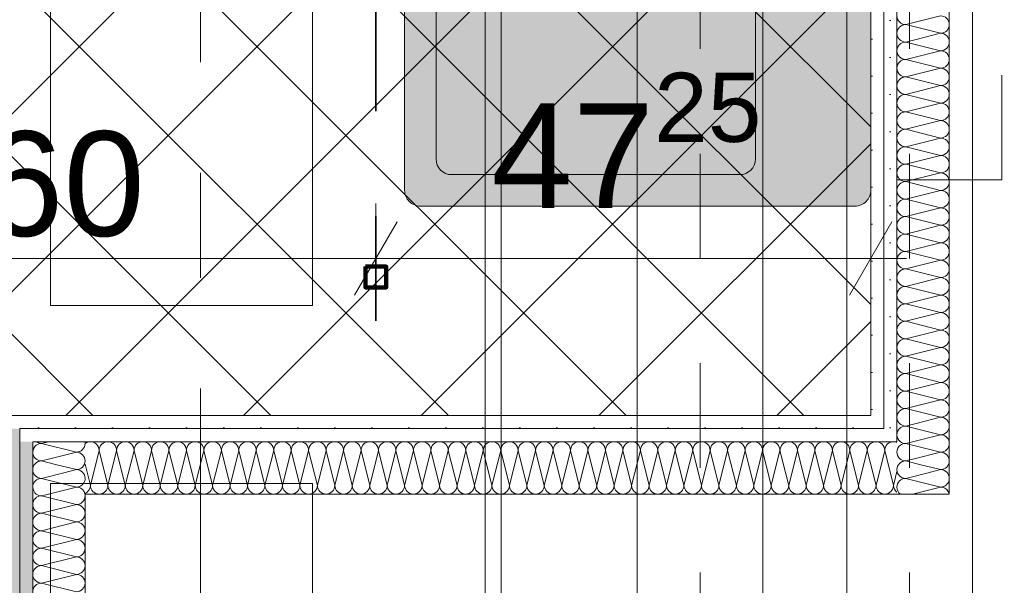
# Model space of a CAD drawing. Header units: metres. Extents: x -3.6 to 84.5, y -11 to 16.8.
# Tile 268 of 389: x 43.557 to 44.497, y 3.898 to 4.438. Entities that reach past the tile are written whole.
import ezdxf

# ---------------------------------------------------------------- set-up
doc = ezdxf.new("R2010")
doc.units = ezdxf.units.M
doc.header["$MEASUREMENT"] = 0
for name, pattern in [('Achse', [0.2, 0.1, -0.05, 0, -0.05]), ('Punktlinie weit', [0.06, 0.01, -0.05]), ('Strichlinie doppelt', [0.546806, 0.264583, -0.105833, 0.070556, -0.105833]), ('STRICHPUNKT', [0.015, 0.0075, -0.00375, 0, -0.00375])]:
    doc.linetypes.add(name, pattern=pattern)
for name, color, linetype in [('154 - Bemaßung_ Beschriftung.Ausbau - Deckenspiegel', 7, 'Continuous'), ('305 - Elemente.Linie_ Schraffur - Deckenspiegel', 7, 'Continuous'), ('451 - Universal.Achsen Raster', 7, 'Continuous'), ('Neubau_606 - Struktur.Wand Innen Ausbau', 7, 'Continuous'), ('Neubau_651 - Abdeckung.Decke abgehängt_ bekleidet', 7, 'Continuous'), ('Neubau_702 - Einrichtung.Möbel Sanitär', 7, 'Continuous'), ('Neubau_802 - HKLSE.Sanitär', 7, 'Continuous')]:
    doc.layers.add(name, color=color, linetype=linetype)
doc.styles.add('ERSTELLTER_STIL_2', font='txt')
doc.dimstyles.new('ERSTELLTER_STIL__1', dxfattribs={"dimtxt": 0.1, "dimasz": 0.0532, "dimexe": 0.18, "dimexo": 0.0625, "dimgap": 0, "dimtad": 1, "dimzin": 0, "dimdsep": 46, "dimtxsty": 'ERSTELLTER_STIL_2', "dimblk": 'ARROWHEAD_2', "dimblk1": 'ARROWHEAD_2', "dimblk2": 'ARROWHEAD_2', "dimcen": 0.09, "dimse1": 1, "dimse2": 1, "dimclrd": 7, "dimclre": 7, "dimclrt": 7, "dimazin": 0, "dimtfac": 1, "dimtdec": 4, "dimtmove": 0, "dimatfit": 3, "dimfxl": 1, "dimtolj": 1, "dimtzin": 0, "dimarcsym": 0})
doc.dimstyles.new('ERSTELLTER_STIL__2', dxfattribs={"dimtxt": 0.1, "dimasz": 0.0532, "dimexe": 0.18, "dimexo": 0.0625, "dimgap": 0, "dimtad": 1, "dimtih": 1, "dimtoh": 1, "dimzin": 0, "dimdsep": 46, "dimtxsty": 'ERSTELLTER_STIL_2', "dimblk": 'ARROWHEAD_2', "dimblk1": 'ARROWHEAD_2', "dimblk2": 'ARROWHEAD_2', "dimcen": 0.09, "dimse1": 1, "dimse2": 1, "dimclrd": 7, "dimclre": 7, "dimclrt": 7, "dimazin": 0, "dimtfac": 1, "dimtdec": 4, "dimtmove": 0, "dimatfit": 3, "dimfxl": 1, "dimtolj": 1, "dimtzin": 0, "dimarcsym": 0})
doc.dimstyles.new('ERSTELLTER_STIL__3', dxfattribs={"dimtxt": 0.1, "dimasz": 0.0532, "dimexe": 0.18, "dimexo": 0.0625, "dimgap": 0, "dimtad": 1, "dimzin": 0, "dimdsep": 46, "dimtxsty": 'ERSTELLTER_STIL_2', "dimblk": 'ARROWHEAD_2', "dimblk1": 'ARROWHEAD_2', "dimblk2": 'ARROWHEAD_2', "dimcen": 0.09, "dimse1": 1, "dimse2": 1, "dimclrd": 7, "dimclre": 7, "dimclrt": 7, "dimazin": 0, "dimtfac": 1, "dimtdec": 4, "dimtmove": 2, "dimatfit": 3, "dimfxl": 1, "dimtolj": 1, "dimtzin": 0, "dimarcsym": 0})
pattern_1 = [(45, (0, 0), (-0.01767767, 0.01767767), [0, -0.025])]

# ---------------------------------------------------------------- blocks, each defined once
blk = doc.blocks.new('*X144')
at = {"layer": 'Neubau_606 - Struktur.Wand Innen Ausbau', "color": 7, "linetype": 'Continuous', "lineweight": 5}
for p, q in [((43.57832, 4.03335), (43.58494, 4.035)), ((43.57832, 4.03335), (43.61165, 4.02501)), ((43.58631, 4.01868), (43.61165, 4.02501)), ((43.59164, 4.01335), (43.61165, 4.00835)), ((43.59964, 4.00534), (43.61165, 4.00835))]:
    blk.add_line(p, q, dxfattribs=at)
for centre, start, end in [((43.57832, 4.02501), 90.00002, 126.93036), ((43.57832, 4.04168), 233.2714, 270.00002), ((43.61165, 4.03335), 270.00002, 0.00002), ((43.61165, 4.03335), 0.00002, 11.44958), ((43.61165, 4.01668), 0.00002, 90.00002), ((43.61165, 4.01668), 270.00002, 0.00002), ((43.61165, 4.00001), 0.00002, 90.00002), ((43.61165, 4.00001), 280.47676, 0.00002), ((43.61165, 3.98335), 12.93769, 77.06217)]:
    blk.add_arc(centre, 0.00833, start, end, dxfattribs=at)
blk = doc.blocks.new('*X145')
at = {"layer": 'Neubau_606 - Struktur.Wand Innen Ausbau', "color": 7, "linetype": 'Continuous', "lineweight": 5}
for p, q in [((43.57832, 4.01668), (43.58631, 4.01868)), ((43.57832, 4.01668), (43.59164, 4.01335)), ((43.57832, 4.00001), (43.59964, 4.00534)), ((43.57832, 4.00001), (43.61165, 3.99168)), ((43.58494, 3.985), (43.61165, 3.99168))]:
    blk.add_line(p, q, dxfattribs=at)
for centre, start, end in [((43.57832, 4.02501), 126.93036, 180.00002), ((43.57832, 4.02501), 180.00002, 270.00002), ((43.57832, 4.00835), 90.00002, 180.00002), ((43.57832, 4.00835), 180.00002, 270.00002), ((43.57832, 3.99168), 90.00002, 180.00002), ((43.57832, 3.99168), 180.00002, 233.2714), ((43.61165, 4.00001), 270.00002, 280.47676), ((43.61165, 3.98335), 77.06217, 90.00002), ((43.61165, 3.98335), 11.44957, 12.93769)]:
    blk.add_arc(centre, 0.00833, start, end, dxfattribs=at)
blk = doc.blocks.new('*X146')
at = {"layer": 'Neubau_606 - Struktur.Wand Innen Ausbau', "color": 7, "linetype": 'Continuous', "lineweight": 5}
for p, q in [((43.57832, 3.98335), (43.58494, 3.985)), ((43.57832, 3.98335), (43.61165, 3.97501)), ((43.57832, 3.96668), (43.61165, 3.97501)), ((43.57832, 3.96668), (43.61165, 3.95835)), ((43.57832, 3.95001), (43.61165, 3.95835)), ((43.57832, 3.95001), (43.61165, 3.94168)), ((43.57832, 3.93335), (43.61165, 3.94168)), ((43.57832, 3.93335), (43.61165, 3.92501)), ((43.57832, 3.91668), (43.61165, 3.92501)), ((43.57832, 3.91668), (43.61165, 3.90835)), ((43.57832, 3.90001), (43.61165, 3.90835)), ((43.57832, 3.90001), (43.61165, 3.89168))]:
    blk.add_line(p, q, dxfattribs=at)
for centre, start, end in [((43.57832, 3.97501), 90.00002, 180.00002), ((43.57832, 3.99168), 233.27141, 270.00002), ((43.61165, 3.98335), 270.00002, 0.00002), ((43.61165, 3.98335), 0.00002, 11.44942), ((43.57832, 3.97501), 180.00002, 270.00002), ((43.61165, 3.96668), 0.00002, 90.00002), ((43.57832, 3.95835), 90.00002, 180.00002), ((43.57832, 3.95835), 180.00002, 270.00002), ((43.61165, 3.96668), 270.00002, 0.00002), ((43.61165, 3.95001), 0.00002, 90.00002), ((43.57832, 3.94168), 90.00002, 180.00002), ((43.61165, 3.95001), 270.00002, 0.00002), ((43.57832, 3.94168), 180.00002, 270.00002), ((43.61165, 3.93335), 0.00002, 90.00002), ((43.57832, 3.92501), 90.00002, 180.00002), ((43.61165, 3.93335), 270.00002, 0.00002), ((43.57832, 3.92501), 180.00002, 270.00002), ((43.61165, 3.91668), 0.00002, 90.00002), ((43.57832, 3.90835), 90.00002, 180.00002), ((43.61165, 3.91668), 270.00002, 0.00002), ((43.57832, 3.90835), 180.00002, 270.00002), ((43.61165, 3.90001), 0.00002, 90.00002), ((43.57832, 3.89168), 90.00002, 180.00002), ((43.61165, 3.90001), 270.00002, 0.00002)]:
    blk.add_arc(centre, 0.00833, start, end, dxfattribs=at)
blk = doc.blocks.new('*X157')
at = {"layer": 'Neubau_606 - Struktur.Wand Innen Ausbau', "color": 7, "linetype": 'Continuous', "lineweight": 5}
for p, q in [((44.40332, 4.01667), (44.41132, 4.01867)), ((44.40332, 4.01667), (44.41665, 4.01333)), ((44.40332, 4), (44.42465, 4.00533)), ((44.40332, 4), (44.43665, 3.99167)), ((44.40998, 3.985), (44.43665, 3.99167))]:
    blk.add_line(p, q, dxfattribs=at)
for centre, start, end in [((44.40332, 4.025), 126.8764, 180), ((44.40332, 4.025), 180, 270), ((44.40332, 4.00833), 90, 180), ((44.40332, 4.00833), 180, 270), ((44.40332, 3.99167), 90, 180), ((44.40332, 3.99167), 180, 233.14523), ((44.43665, 4), 270, 280.54162), ((44.43665, 3.98333), 76.96128, 90), ((44.43665, 3.98333), 11.52676, 13.03856)]:
    blk.add_arc(centre, 0.00833, start, end, dxfattribs=at)
blk = doc.blocks.new('*X160')
at = {"layer": 'Neubau_606 - Struktur.Wand Innen Ausbau', "color": 7, "linetype": 'Continuous', "lineweight": 5}
for p, q in [((44.40332, 4.43333), (44.43665, 4.44167)), ((44.40332, 4.43333), (44.43665, 4.425)), ((44.40332, 4.41667), (44.43665, 4.425)), ((44.40332, 4.41667), (44.43665, 4.40833)), ((44.40332, 4.4), (44.43665, 4.40833)), ((44.40332, 4.4), (44.43665, 4.39167)), ((44.40332, 4.38333), (44.43665, 4.39167)), ((44.40332, 4.38333), (44.43665, 4.375)), ((44.40332, 4.36667), (44.43665, 4.375)), ((44.40332, 4.36667), (44.43665, 4.35833)), ((44.40332, 4.35), (44.43665, 4.35833)), ((44.40332, 4.35), (44.43665, 4.34167)), ((44.40332, 4.33333), (44.43665, 4.34167)), ((44.40332, 4.33333), (44.43665, 4.325)), ((44.40332, 4.31667), (44.43665, 4.325)), ((44.40332, 4.31667), (44.43665, 4.30833)), ((44.40332, 4.3), (44.43665, 4.30833)), ((44.40332, 4.3), (44.43665, 4.29167)), ((44.40332, 4.28333), (44.43665, 4.29167)), ((44.40332, 4.28333), (44.43665, 4.275)), ((44.40332, 4.26667), (44.43665, 4.275)), ((44.40332, 4.26667), (44.43665, 4.25833)), ((44.40332, 4.25), (44.43665, 4.25833)), ((44.40332, 4.25), (44.43665, 4.24167)), ((44.40332, 4.23333), (44.43665, 4.24167)), ((44.40332, 4.23333), (44.43665, 4.225)), ((44.40332, 4.21667), (44.43665, 4.225)), ((44.40332, 4.21667), (44.43665, 4.20833)), ((44.40332, 4.2), (44.43665, 4.20833)), ((44.40332, 4.2), (44.43665, 4.19167)), ((44.40332, 4.18333), (44.43665, 4.19167)), ((44.40332, 4.18333), (44.43665, 4.175)), ((44.40332, 4.16667), (44.43665, 4.175)), ((44.40332, 4.16667), (44.43665, 4.15833)), ((44.40332, 4.15), (44.43665, 4.15833)), ((44.40332, 4.15), (44.43665, 4.14167)), ((44.40332, 4.13333), (44.43665, 4.14167)), ((44.40332, 4.13333), (44.43665, 4.125)), ((44.40332, 4.11667), (44.43665, 4.125)), ((44.40332, 4.11667), (44.43665, 4.10833)), ((44.40332, 4.1), (44.43665, 4.10833)), ((44.40332, 4.1), (44.43665, 4.09167)), ((44.40332, 4.08333), (44.43665, 4.09167)), ((44.40332, 4.08333), (44.43665, 4.075)), ((44.40332, 4.06667), (44.43665, 4.075)), ((44.40332, 4.06667), (44.43665, 4.05833)), ((44.40332, 4.05), (44.43665, 4.05833)), ((44.40332, 4.05), (44.43665, 4.04167)), ((44.40998, 4.035), (44.43665, 4.04167))]:
    blk.add_line(p, q, dxfattribs=at)
for centre, start, end in [((44.40332, 4.44167), 180, 270), ((44.43665, 4.43333), 0, 90), ((44.40332, 4.425), 90, 180), ((44.43665, 4.43333), 270, 0), ((44.40332, 4.425), 180, 270), ((44.43665, 4.41667), 0, 90), ((44.40332, 4.40833), 90, 180), ((44.43665, 4.41667), 270, 0), ((44.40332, 4.40833), 180, 270), ((44.40332, 4.39167), 90, 180), ((44.43665, 4.4), 0, 90), ((44.43665, 4.4), 270, 0), ((44.40332, 4.39167), 180, 270), ((44.43665, 4.38333), 0, 90), ((44.40332, 4.375), 90, 180), ((44.43665, 4.38333), 270, 0), ((44.40332, 4.375), 180, 270), ((44.43665, 4.36667), 0, 90), ((44.40332, 4.35833), 90, 180), ((44.43665, 4.36667), 270, 0), ((44.40332, 4.35833), 180, 270), ((44.43665, 4.35), 0, 90), ((44.40332, 4.34167), 90, 180), ((44.43665, 4.35), 270, 0), ((44.40332, 4.34167), 180, 270), ((44.43665, 4.33333), 0, 90), ((44.40332, 4.325), 90, 180), ((44.40332, 4.325), 180, 270), ((44.43665, 4.33333), 270, 0), ((44.43665, 4.31667), 0, 90), ((44.40332, 4.30833), 90, 180), ((44.43665, 4.31667), 270, 0), ((44.40332, 4.30833), 180, 270), ((44.43665, 4.3), 0, 90), ((44.40332, 4.29167), 90, 180), ((44.43665, 4.3), 270, 0), ((44.40332, 4.29167), 180, 270), ((44.43665, 4.28333), 0, 90), ((44.40332, 4.275), 90, 180), ((44.43665, 4.28333), 270, 0), ((44.40332, 4.275), 180, 270), ((44.43665, 4.26667), 0, 90), ((44.40332, 4.25833), 90, 180), ((44.40332, 4.25833), 180, 270), ((44.43665, 4.26667), 270, 0), ((44.43665, 4.25), 0, 90), ((44.40332, 4.24167), 90, 180), ((44.43665, 4.25), 270, 0), ((44.40332, 4.24167), 180, 270), ((44.43665, 4.23333), 0, 90), ((44.40332, 4.225), 90, 180), ((44.43665, 4.23333), 270, 0), ((44.40332, 4.225), 180, 270), ((44.43665, 4.21667), 0, 90), ((44.40332, 4.20833), 90, 180), ((44.43665, 4.21667), 270, 0), ((44.40332, 4.20833), 180, 270), ((44.43665, 4.2), 0, 90), ((44.40332, 4.19167), 90, 180), ((44.43665, 4.2), 270, 0), ((44.40332, 4.19167), 180, 270), ((44.40332, 4.175), 90, 180), ((44.43665, 4.18333), 0, 90), ((44.43665, 4.18333), 270, 0), ((44.40332, 4.175), 180, 270), ((44.43665, 4.16667), 0, 90), ((44.40332, 4.15833), 90, 180), ((44.43665, 4.16667), 270, 0), ((44.40332, 4.15833), 180, 270), ((44.43665, 4.15), 0, 90), ((44.40332, 4.14167), 90, 180), ((44.43665, 4.15), 270, 0), ((44.40332, 4.14167), 180, 270), ((44.43665, 4.13333), 0, 90), ((44.40332, 4.125), 90, 180), ((44.43665, 4.13333), 270, 0), ((44.40332, 4.125), 180, 270), ((44.43665, 4.11667), 0, 90), ((44.40332, 4.10833), 90, 180), ((44.40332, 4.10833), 180, 270), ((44.43665, 4.11667), 270, 0), ((44.43665, 4.1), 0, 90), ((44.40332, 4.09167), 90, 180), ((44.43665, 4.1), 270, 0), ((44.40332, 4.09167), 180, 270), ((44.43665, 4.08333), 0, 90), ((44.40332, 4.075), 90, 180), ((44.43665, 4.08333), 270, 0), ((44.40332, 4.075), 180, 270), ((44.43665, 4.06667), 0, 90), ((44.40332, 4.05833), 90, 180), ((44.43665, 4.06667), 270, 0), ((44.40332, 4.05833), 180, 270), ((44.43665, 4.05), 0, 90), ((44.40332, 4.04167), 90, 180), ((44.43665, 4.05), 270, 0), ((44.40332, 4.04167), 180, 233.14511), ((44.43665, 4.03333), 11.52676, 90)]:
    blk.add_arc(centre, 0.00833, start, end, dxfattribs=at)
blk = doc.blocks.new('*X161')
at = {"layer": 'Neubau_606 - Struktur.Wand Innen Ausbau', "color": 7, "linetype": 'Continuous', "lineweight": 5}
for p, q in [((44.40332, 4.03333), (44.40998, 4.035)), ((44.40332, 4.03333), (44.43665, 4.025)), ((44.41132, 4.01867), (44.43665, 4.025)), ((44.41665, 4.01333), (44.43665, 4.00833)), ((44.42465, 4.00533), (44.43665, 4.00833))]:
    blk.add_line(p, q, dxfattribs=at)
for centre, start, end in [((44.40332, 4.04167), 233.1452, 270), ((44.40332, 4.025), 90, 126.8764), ((44.43665, 4.03333), 270, 0), ((44.43665, 4.03333), 0, 11.52679), ((44.43665, 4.01667), 0, 90), ((44.43665, 4.01667), 270, 0), ((44.43665, 4), 0, 90), ((44.43665, 4), 280.54162, 0), ((44.43665, 3.98333), 13.03856, 76.96128)]:
    blk.add_arc(centre, 0.00833, start, end, dxfattribs=at)
blk = doc.blocks.new('*X162')
at = {"layer": 'Neubau_606 - Struktur.Wand Innen Ausbau', "color": 7, "linetype": 'Continuous', "lineweight": 5}
for p, q in [((43.63334, 4.02667), (43.62501, 3.99333)), ((43.63334, 4.02667), (43.64168, 3.99333)), ((43.65001, 4.02667), (43.64168, 3.99333)), ((43.65001, 4.02667), (43.65834, 3.99333)), ((43.66668, 4.02667), (43.65834, 3.99333)), ((43.66668, 4.02667), (43.67501, 3.99333)), ((43.68334, 4.02667), (43.67501, 3.99333)), ((43.68334, 4.02667), (43.69168, 3.99333)), ((43.70001, 4.02667), (43.69168, 3.99333)), ((43.70001, 4.02667), (43.70834, 3.99333)), ((43.71668, 4.02667), (43.70834, 3.99333)), ((43.71668, 4.02667), (43.72501, 3.99333)), ((43.73334, 4.02667), (43.72501, 3.99333)), ((43.73334, 4.02667), (43.74168, 3.99333)), ((43.75001, 4.02667), (43.74168, 3.99333)), ((43.75001, 4.02667), (43.75834, 3.99333)), ((43.76668, 4.02667), (43.75834, 3.99333)), ((43.76668, 4.02667), (43.77501, 3.99333)), ((43.78334, 4.02667), (43.77501, 3.99333)), ((43.78334, 4.02667), (43.79168, 3.99333)), ((43.80001, 4.02667), (43.79168, 3.99333)), ((43.80001, 4.02667), (43.80834, 3.99333)), ((43.81668, 4.02667), (43.80834, 3.99333)), ((43.81668, 4.02667), (43.82501, 3.99333)), ((43.83334, 4.02667), (43.82501, 3.99333)), ((43.83334, 4.02667), (43.84168, 3.99333)), ((43.85001, 4.02667), (43.84168, 3.99333)), ((43.85001, 4.02667), (43.85834, 3.99333)), ((43.86668, 4.02667), (43.85834, 3.99333)), ((43.86668, 4.02667), (43.87501, 3.99333)), ((43.88334, 4.02667), (43.87501, 3.99333)), ((43.88334, 4.02667), (43.89168, 3.99333)), ((43.90001, 4.02667), (43.89168, 3.99333)), ((43.90001, 4.02667), (43.90834, 3.99333)), ((43.91668, 4.02667), (43.90834, 3.99333)), ((43.91668, 4.02667), (43.92501, 3.99333)), ((43.93334, 4.02667), (43.92501, 3.99333)), ((43.93334, 4.02667), (43.94168, 3.99333)), ((43.95001, 4.02667), (43.94168, 3.99333)), ((43.95001, 4.02667), (43.95834, 3.99333)), ((43.96668, 4.02667), (43.95834, 3.99333)), ((43.96668, 4.02667), (43.97501, 3.99333)), ((43.98334, 4.02667), (43.97501, 3.99333)), ((43.98334, 4.02667), (43.99168, 3.99333)), ((44.00001, 4.02667), (43.99168, 3.99333)), ((44.00001, 4.02667), (44.00834, 3.99333)), ((44.01668, 4.02667), (44.00834, 3.99333)), ((44.01668, 4.02667), (44.02501, 3.99333)), ((44.03334, 4.02667), (44.02501, 3.99333)), ((44.03334, 4.02667), (44.04168, 3.99333)), ((44.05001, 4.02667), (44.04168, 3.99333)), ((44.05001, 4.02667), (44.05834, 3.99333)), ((44.06668, 4.02667), (44.05834, 3.99333)), ((44.06668, 4.02667), (44.07501, 3.99333)), ((44.08334, 4.02667), (44.07501, 3.99333)), ((44.08334, 4.02667), (44.09168, 3.99333)), ((44.10001, 4.02667), (44.09168, 3.99333)), ((44.10001, 4.02667), (44.10834, 3.99333)), ((44.11668, 4.02667), (44.10834, 3.99333)), ((44.11668, 4.02667), (44.12501, 3.99333)), ((44.13334, 4.02667), (44.12501, 3.99333)), ((44.13334, 4.02667), (44.14168, 3.99333)), ((44.15001, 4.02667), (44.14168, 3.99333)), ((44.15001, 4.02667), (44.15834, 3.99333)), ((44.16668, 4.02667), (44.15834, 3.99333)), ((44.16668, 4.02667), (44.17501, 3.99333)), ((44.18334, 4.02667), (44.17501, 3.99333)), ((44.18334, 4.02667), (44.19168, 3.99333)), ((44.20001, 4.02667), (44.19168, 3.99333)), ((44.20001, 4.02667), (44.20834, 3.99333)), ((44.21668, 4.02667), (44.20834, 3.99333)), ((44.21668, 4.02667), (44.22501, 3.99333)), ((44.23334, 4.02667), (44.22501, 3.99333)), ((44.23334, 4.02667), (44.24168, 3.99333)), ((44.25001, 4.02667), (44.24168, 3.99333)), ((44.25001, 4.02667), (44.25834, 3.99333)), ((44.26668, 4.02667), (44.25834, 3.99333)), ((44.26668, 4.02667), (44.27501, 3.99333)), ((44.28334, 4.02667), (44.27501, 3.99333)), ((44.28334, 4.02667), (44.29168, 3.99333)), ((44.30001, 4.02667), (44.29168, 3.99333)), ((44.30001, 4.02667), (44.30834, 3.99333)), ((44.31668, 4.02667), (44.30834, 3.99333)), ((44.31668, 4.02667), (44.32501, 3.99333)), ((44.33334, 4.02667), (44.32501, 3.99333)), ((44.33334, 4.02667), (44.34168, 3.99333)), ((44.35001, 4.02667), (44.34168, 3.99333)), ((44.35001, 4.02667), (44.35834, 3.99333)), ((44.36668, 4.02667), (44.35834, 3.99333)), ((44.36668, 4.02667), (44.37501, 3.99333)), ((44.38334, 4.02667), (44.37501, 3.99333)), ((44.38334, 4.02667), (44.39168, 3.99333)), ((43.61999, 4.01343), (43.62501, 3.99333)), ((44.39499, 4.00657), (44.39168, 3.99333))]:
    blk.add_line(p, q, dxfattribs=at)
for centre, start, end in [((43.62501, 4.02667), 89.99983, 127.07379), ((43.62501, 4.02667), 359.99983, 89.99983), ((43.64168, 4.02667), 89.99983, 179.99983), ((43.64168, 4.02667), 359.99983, 89.99983), ((43.65834, 4.02667), 89.99983, 179.99983), ((43.65834, 4.02667), 359.99983, 89.99983), ((43.67501, 4.02667), 89.99983, 179.99983), ((43.67501, 4.02667), 359.99983, 89.99983), ((43.69168, 4.02667), 89.99983, 179.99983), ((43.69168, 4.02667), 359.99983, 89.99983), ((43.70834, 4.02667), 89.99983, 179.99983), ((43.70834, 4.02667), 359.99983, 89.99983), ((43.72501, 4.02667), 89.99983, 179.99983), ((43.72501, 4.02667), 359.99983, 89.99983), ((43.74168, 4.02667), 89.99983, 179.99983), ((43.74168, 4.02667), 359.99983, 89.99983), ((43.75834, 4.02667), 89.99983, 179.99983), ((43.75834, 4.02667), 359.99983, 89.99983), ((43.77501, 4.02667), 89.99983, 179.99983), ((43.77501, 4.02667), 359.99983, 89.99983), ((43.79168, 4.02667), 89.99983, 179.99983), ((43.79168, 4.02667), 359.99983, 89.99983), ((43.80834, 4.02667), 89.99983, 179.99983), ((43.80834, 4.02667), 359.99983, 89.99983), ((43.82501, 4.02667), 89.99983, 179.99983), ((43.82501, 4.02667), 359.99983, 89.99983), ((43.84168, 4.02667), 89.99983, 179.99983), ((43.84168, 4.02667), 359.99983, 89.99983), ((43.85834, 4.02667), 89.99983, 179.99983), ((43.85834, 4.02667), 359.99983, 89.99983), ((43.87501, 4.02667), 89.99983, 179.99983), ((43.87501, 4.02667), 359.99983, 89.99983), ((43.89168, 4.02667), 89.99983, 179.99983), ((43.89168, 4.02667), 359.99983, 89.99983), ((43.90834, 4.02667), 89.99983, 179.99983), ((43.90834, 4.02667), 359.99983, 89.99983), ((43.92501, 4.02667), 89.99983, 179.99983), ((43.92501, 4.02667), 359.99983, 89.99983), ((43.94168, 4.02667), 89.99983, 179.99983), ((43.94168, 4.02667), 359.99983, 89.99983), ((43.95834, 4.02667), 89.99983, 179.99983), ((43.95834, 4.02667), 359.99983, 89.99983), ((43.97501, 4.02667), 89.99983, 179.99983), ((43.97501, 4.02667), 359.99983, 89.99983), ((43.99168, 4.02667), 89.99983, 179.99983), ((43.99168, 4.02667), 359.99983, 89.99983), ((44.00834, 4.02667), 89.99983, 179.99983), ((44.00834, 4.02667), 359.99983, 89.99983), ((44.02501, 4.02667), 89.99983, 179.99983), ((44.02501, 4.02667), 359.99983, 89.99983), ((44.04168, 4.02667), 89.99983, 179.99983), ((44.04168, 4.02667), 359.99983, 89.99983), ((44.05834, 4.02667), 89.99983, 179.99983), ((44.05834, 4.02667), 359.99983, 89.99983), ((44.07501, 4.02667), 89.99983, 179.99983), ((44.07501, 4.02667), 359.99983, 89.99983), ((44.09168, 4.02667), 89.99983, 179.99983), ((44.09168, 4.02667), 359.99983, 89.99983), ((44.10834, 4.02667), 89.99983, 179.99983), ((44.10834, 4.02667), 359.99983, 89.99983), ((44.12501, 4.02667), 89.99983, 179.99983), ((44.12501, 4.02667), 359.99983, 89.99983), ((44.14168, 4.02667), 89.99983, 179.99983), ((44.14168, 4.02667), 359.99983, 89.99983), ((44.15834, 4.02667), 89.99983, 179.99983), ((44.15834, 4.02667), 359.99983, 89.99983), ((44.17501, 4.02667), 89.99983, 179.99983), ((44.17501, 4.02667), 359.99983, 89.99983), ((44.19168, 4.02667), 89.99983, 179.99983), ((44.19168, 4.02667), 359.99983, 89.99983), ((44.20834, 4.02667), 89.99983, 179.99983), ((44.20834, 4.02667), 359.99983, 89.99983), ((44.22501, 4.02667), 89.99983, 179.99983), ((44.22501, 4.02667), 359.99983, 89.99983), ((44.24168, 4.02667), 89.99983, 179.99983), ((44.24168, 4.02667), 359.99983, 89.99983), ((44.25834, 4.02667), 89.99983, 179.99983), ((44.25834, 4.02667), 359.99983, 89.99983), ((44.27501, 4.02667), 89.99983, 179.99983), ((44.27501, 4.02667), 359.99983, 89.99983), ((44.29168, 4.02667), 89.99983, 179.99983), ((44.29168, 4.02667), 359.99983, 89.99983), ((44.30834, 4.02667), 89.99983, 179.99983), ((44.30834, 4.02667), 359.99983, 89.99983), ((44.32501, 4.02667), 89.99983, 179.99983), ((44.32501, 4.02667), 359.99983, 89.99983), ((44.34168, 4.02667), 89.99983, 179.99983), ((44.34168, 4.02667), 359.99983, 89.99983), ((44.35834, 4.02667), 89.99983, 179.99983), ((44.35834, 4.02667), 359.99983, 89.99983), ((44.37501, 4.02667), 89.99983, 179.99983), ((44.37501, 4.02667), 359.99983, 89.99983), ((44.39168, 4.02667), 89.99983, 179.99983), ((44.39168, 4.02667), 66.59833, 89.99983), ((43.61668, 3.99333), 293.40139, 359.99983), ((43.63334, 3.99333), 179.99983, 269.99983), ((43.63334, 3.99333), 269.99983, 359.99983), ((43.65001, 3.99333), 179.99983, 269.99983), ((43.65001, 3.99333), 269.99983, 359.99983), ((43.66668, 3.99333), 179.99983, 269.99983), ((43.66668, 3.99333), 269.99983, 359.99983), ((43.68334, 3.99333), 179.99983, 269.99983), ((43.68334, 3.99333), 269.99983, 359.99983), ((43.70001, 3.99333), 179.99983, 269.99983), ((43.70001, 3.99333), 269.99983, 359.99983), ((43.71668, 3.99333), 179.99983, 269.99983), ((43.71668, 3.99333), 269.99983, 359.99983), ((43.73334, 3.99333), 179.99983, 269.99983), ((43.73334, 3.99333), 269.99983, 359.99983), ((43.75001, 3.99333), 179.99983, 269.99983), ((43.75001, 3.99333), 269.99983, 359.99983), ((43.76668, 3.99333), 179.99983, 269.99983), ((43.76668, 3.99333), 269.99983, 359.99983), ((43.78334, 3.99333), 179.99983, 269.99983), ((43.78334, 3.99333), 269.99983, 359.99983), ((43.80001, 3.99333), 179.99983, 269.99983), ((43.80001, 3.99333), 269.99983, 359.99983), ((43.81668, 3.99333), 179.99983, 269.99983), ((43.81668, 3.99333), 269.99983, 359.99983), ((43.83334, 3.99333), 179.99983, 269.99983), ((43.83334, 3.99333), 269.99983, 359.99983), ((43.85001, 3.99333), 179.99983, 269.99983), ((43.85001, 3.99333), 269.99983, 359.99983), ((43.86668, 3.99333), 179.99983, 269.99983), ((43.86668, 3.99333), 269.99983, 359.99983), ((43.88334, 3.99333), 179.99983, 269.99983), ((43.88334, 3.99333), 269.99983, 359.99983), ((43.90001, 3.99333), 179.99983, 269.99983), ((43.90001, 3.99333), 269.99983, 359.99983), ((43.91668, 3.99333), 179.99983, 269.99983), ((43.91668, 3.99333), 269.99983, 359.99983), ((43.93334, 3.99333), 179.99983, 269.99983), ((43.93334, 3.99333), 269.99983, 359.99983), ((43.95001, 3.99333), 179.99983, 269.99983), ((43.95001, 3.99333), 269.99983, 359.99983), ((43.96668, 3.99333), 179.99983, 269.99983), ((43.96668, 3.99333), 269.99983, 359.99983), ((43.98334, 3.99333), 179.99983, 269.99983), ((43.98334, 3.99333), 269.99983, 359.99983), ((44.00001, 3.99333), 179.99983, 269.99983), ((44.00001, 3.99333), 269.99983, 359.99983), ((44.01668, 3.99333), 179.99983, 269.99983), ((44.01668, 3.99333), 269.99983, 359.99983), ((44.03334, 3.99333), 179.99983, 269.99983), ((44.03334, 3.99333), 269.99983, 359.99983), ((44.05001, 3.99333), 179.99983, 269.99983), ((44.05001, 3.99333), 269.99983, 359.99983), ((44.06668, 3.99333), 179.99983, 269.99983), ((44.06668, 3.99333), 269.99983, 359.99983), ((44.08334, 3.99333), 179.99983, 269.99983), ((44.08334, 3.99333), 269.99983, 359.99983), ((44.10001, 3.99333), 179.99983, 269.99983), ((44.10001, 3.99333), 269.99983, 359.99983), ((44.11668, 3.99333), 179.99983, 269.99983), ((44.11668, 3.99333), 269.99983, 359.99983), ((44.13334, 3.99333), 179.99983, 269.99983), ((44.13334, 3.99333), 269.99983, 359.99983), ((44.15001, 3.99333), 179.99983, 269.99983), ((44.15001, 3.99333), 269.99983, 359.99983), ((44.16668, 3.99333), 179.99983, 269.99983), ((44.16668, 3.99333), 269.99983, 359.99983), ((44.18334, 3.99333), 179.99983, 269.99983), ((44.18334, 3.99333), 269.99983, 359.99983), ((44.20001, 3.99333), 179.99983, 269.99983), ((44.20001, 3.99333), 269.99983, 359.99983), ((44.21668, 3.99333), 179.99983, 269.99983), ((44.21668, 3.99333), 269.99983, 359.99983), ((44.23334, 3.99333), 179.99983, 269.99983), ((44.23334, 3.99333), 269.99983, 359.99983), ((44.25001, 3.99333), 179.99983, 269.99983), ((44.25001, 3.99333), 269.99983, 359.99983), ((44.26668, 3.99333), 179.99983, 269.99983), ((44.26668, 3.99333), 269.99983, 359.99983), ((44.28334, 3.99333), 179.99983, 269.99983), ((44.28334, 3.99333), 269.99983, 359.99983), ((44.30001, 3.99333), 179.99983, 269.99983), ((44.30001, 3.99333), 269.99983, 359.99983), ((44.31668, 3.99333), 179.99983, 269.99983), ((44.31668, 3.99333), 269.99983, 359.99983), ((44.33334, 3.99333), 179.99983, 269.99983), ((44.33334, 3.99333), 269.99983, 359.99983), ((44.35001, 3.99333), 179.99983, 269.99983), ((44.35001, 3.99333), 269.99983, 359.99983), ((44.36668, 3.99333), 179.99983, 269.99983), ((44.36668, 3.99333), 269.99983, 359.99983), ((44.38334, 3.99333), 179.99983, 269.99983), ((44.38334, 3.99333), 269.99983, 359.99983), ((44.40001, 3.99333), 179.99983, 232.92831)]:
    blk.add_arc(centre, 0.00833, start, end, dxfattribs=at)
blk = doc.blocks.new('*D194')
at = {"layer": '154 - Bemaßung_ Beschriftung.Ausbau - Deckenspiegel', "color": 7, "linetype": 'Continuous', "lineweight": 5}
for p, q in [((43.29749, 4.1575), (43.29749, 4.2625)), ((43.89749, 4.1575), (43.89749, 4.2625)), ((43.3177, 4.245), (43.27728, 4.175)), ((43.9177, 4.245), (43.87728, 4.175)), ((43.29749, 4.21), (43.89749, 4.21))]:
    blk.add_line(p, q, dxfattribs=at)
at = {"layer": '154 - Bemaßung_ Beschriftung.Ausbau - Deckenspiegel', "color": 7, "lineweight": 5, "insert": (43.5216, 4.23), "char_height": 0.1, "attachment_point": 7, "style": 'ERSTELLTER_STIL_2'}
blk.add_mtext('\\A1;{\\pql;\\fArial|b0|i0|c0|p38;60}', dxfattribs=at)
blk = doc.blocks.new('ARROWHEAD_2')
at = {"color": 0, "linetype": 'Continuous', "lineweight": 0}
for p, q in [((-0.378, -0.655), (0.378, 0.655)), ((0, 0), (-1, 0))]:
    blk.add_line(p, q, dxfattribs=at)
blk = doc.blocks.new('*D195')
at = {"layer": '154 - Bemaßung_ Beschriftung.Ausbau - Deckenspiegel', "color": 7, "linetype": 'Continuous', "lineweight": 5}
for p, q in [((43.89749, 4.1575), (43.89749, 4.2625)), ((44.36999, 4.1575), (44.36999, 4.2625)), ((43.9177, 4.245), (43.87728, 4.175)), ((44.34978, 4.175), (44.3902, 4.245)), ((43.89749, 4.21), (44.36999, 4.21)), ((44.36999, 4.21), (44.40422, 4.21))]:
    blk.add_line(p, q, dxfattribs=at)
at = {"layer": '154 - Bemaßung_ Beschriftung.Ausbau - Deckenspiegel', "color": 7, "lineweight": 5, "insert": (44.00777, 4.22891), "char_height": 0.1, "attachment_point": 7, "style": 'ERSTELLTER_STIL_2'}
blk.add_mtext('\\A1;{\\pql;\\fArial|b0|i0|c0|p38;47\\fArial|b0|i0|c0|p38;\\A1{\\H.66x;\\S25^  ;}}', dxfattribs=at)
blk = doc.blocks.new('*D201')
at = {"layer": '154 - Bemaßung_ Beschriftung.Ausbau - Deckenspiegel', "color": 7, "linetype": 'Continuous', "lineweight": 5}
for p, q in [((43.43499, 4.51521), (43.50499, 4.47479)), ((43.52249, 4.495), (43.41749, 4.495)), ((43.46999, 4.06), (43.46999, 4.495)), ((43.43499, 4.08021), (43.50499, 4.03979)), ((43.52249, 4.06), (43.41749, 4.06))]:
    blk.add_line(p, q, dxfattribs=at)
at = {"layer": '154 - Bemaßung_ Beschriftung.Ausbau - Deckenspiegel', "color": 7, "lineweight": 5, "insert": (43.4517, 4.23381), "char_height": 0.1, "attachment_point": 7, "rotation": 90, "style": 'ERSTELLTER_STIL_2'}
blk.add_mtext('\\A1;{\\pql;\\fArial|b0|i0|c0|p38;43\\fArial|b0|i0|c0|p38;\\A1{\\H.66x;\\S5^  ;}}', dxfattribs=at)
blk = doc.blocks.new('*D370')
at = {"layer": '154 - Bemaßung_ Beschriftung.Ausbau - Deckenspiegel', "color": 7, "linetype": 'Continuous', "lineweight": 5}
for p, q in [((38.87907, 4.51521), (38.94907, 4.47479)), ((38.96657, 4.495), (38.86157, 4.495)), ((38.91407, 3.935), (38.91407, 4.495)), ((38.87907, 3.95521), (38.94907, 3.91479)), ((38.96657, 3.935), (38.86157, 3.935)), ((38.91407, 3.90077), (38.91407, 3.935))]:
    blk.add_line(p, q, dxfattribs=at)
at = {"layer": '154 - Bemaßung_ Beschriftung.Ausbau - Deckenspiegel', "color": 7, "lineweight": 5, "insert": (38.89407, 4.13911), "char_height": 0.1, "attachment_point": 7, "rotation": 90, "style": 'ERSTELLTER_STIL_2'}
blk.add_mtext('\\A1;{\\pql;\\fArial|b0|i0|c0|p38;56}', dxfattribs=at)
blk = doc.blocks.new('*D372')
at = {"layer": '154 - Bemaßung_ Beschriftung.Ausbau - Deckenspiegel', "color": 7, "linetype": 'Continuous', "lineweight": 5}
for p, q in [((38.67782, 4.21021), (38.74782, 4.1698)), ((38.76532, 4.19), (38.66032, 4.19)), ((38.71282, 3.935), (38.71282, 4.19)), ((38.67782, 3.95521), (38.74782, 3.91479)), ((38.76532, 3.935), (38.66032, 3.935)), ((38.71282, 3.90077), (38.71282, 3.935))]:
    blk.add_line(p, q, dxfattribs=at)
at = {"layer": '154 - Bemaßung_ Beschriftung.Ausbau - Deckenspiegel', "color": 7, "lineweight": 5, "insert": (38.69447, 3.96157), "char_height": 0.1, "attachment_point": 7, "rotation": 90, "style": 'ERSTELLTER_STIL_2'}
blk.add_mtext('\\A1;{\\pql;\\fArial|b0|i0|c0|p38;25\\fArial|b0|i0|c0|p38;\\A1{\\H.66x;\\S5^  ;}}', dxfattribs=at)
blk = doc.blocks.new('*D373')
at = {"layer": '154 - Bemaßung_ Beschriftung.Ausbau - Deckenspiegel', "color": 7, "linetype": 'Continuous', "lineweight": 5}
for p, q in [((38.67782, 4.81021), (38.74782, 4.7698)), ((38.76532, 4.79), (38.66032, 4.79)), ((38.71282, 4.19), (38.71282, 4.79)), ((38.67782, 4.21021), (38.74782, 4.1698)), ((38.76532, 4.19), (38.66032, 4.19))]:
    blk.add_line(p, q, dxfattribs=at)
at = {"layer": '154 - Bemaßung_ Beschriftung.Ausbau - Deckenspiegel', "color": 7, "lineweight": 5, "insert": (38.69282, 4.41412), "char_height": 0.1, "attachment_point": 7, "rotation": 90, "style": 'ERSTELLTER_STIL_2'}
blk.add_mtext('\\A1;{\\pql;\\fArial|b0|i0|c0|p38;60}', dxfattribs=at)

msp = doc.modelspace()

# ---------------------------------------------------------------- hatches: boundary and pattern name
at = {"layer": 'Neubau_606 - Struktur.Wand Innen Ausbau', "linetype": 'Continuous', "lineweight": 0, "true_color": 0x000000}
h = msp.add_hatch(dxfattribs=at)
h.set_pattern_fill('Gips_0001', color=18, style=0, pattern_type=2)
h.set_pattern_definition(pattern_1)
h.paths.add_polyline_path([(44.38249, 5.09998), (44.36999, 5.09998), (44.36999, 4.06), (44.38249, 4.06)])
h = msp.add_hatch(dxfattribs=at)
h.set_pattern_fill('Gips_0001', color=18, style=0, pattern_type=2)
h.set_pattern_definition(pattern_1)
h.paths.add_polyline_path([(44.39499, 5.09998), (44.38249, 5.09998), (44.38249, 4.0475), (44.39499, 4.0475)])
h = msp.add_hatch(dxfattribs=at)
h.set_pattern_fill('Gips_0001', color=18, style=0, pattern_type=2)
h.set_pattern_definition(pattern_1)
h.paths.add_polyline_path([(43.55749, 4.0475), (44.36999, 4.0475), (44.36999, 4.06), (43.55749, 4.06)])
h = msp.add_hatch(dxfattribs=at)
h.set_pattern_fill('Gips_0001', color=18, style=0, pattern_type=2)
h.set_pattern_definition(pattern_1)
h.paths.add_polyline_path([(44.36999, 4.0475), (44.38249, 4.0475), (44.36999, 4.06)])
h = msp.add_hatch(dxfattribs=at)
h.set_pattern_fill('Gips_0001', color=18, style=0, pattern_type=2)
h.set_pattern_definition(pattern_1)
h.paths.add_polyline_path([(44.36999, 4.06), (44.38249, 4.0475), (44.38249, 4.06)])
h = msp.add_hatch(dxfattribs=at)
h.set_pattern_fill('Gips_0001', color=18, style=0, pattern_type=2)
h.set_pattern_definition(pattern_1)
h.paths.add_polyline_path([(43.54499, 4.0475), (43.54499, 0.255), (43.55749, 0.255), (43.55749, 4.0475)])
h = msp.add_hatch(dxfattribs=at)
h.set_pattern_fill('Gips_0001', color=18, style=0, pattern_type=2)
h.set_pattern_definition(pattern_1)
h.paths.add_polyline_path([(43.56999, 4.0475), (43.55749, 4.0475), (43.56999, 4.035)])
h = msp.add_hatch(dxfattribs=at)
h.set_pattern_fill('Gips_0001', color=18, style=0, pattern_type=2)
h.set_pattern_definition(pattern_1)
h.paths.add_polyline_path([(43.55749, 4.0475), (43.55749, 4.035), (43.56999, 4.035)])
h = msp.add_hatch(dxfattribs=at)
h.set_pattern_fill('Gips_0001', color=18, style=0, pattern_type=2)
h.set_pattern_definition(pattern_1)
h.paths.add_polyline_path([(43.56999, 4.035), (44.38249, 4.035), (44.38249, 4.0475), (43.56999, 4.0475)])
h = msp.add_hatch(dxfattribs=at)
h.set_pattern_fill('Gips_0001', color=18, style=0, pattern_type=2)
h.set_pattern_definition(pattern_1)
h.paths.add_polyline_path([(44.39499, 4.035), (44.38249, 4.0475), (44.38249, 4.035)])
h = msp.add_hatch(dxfattribs=at)
h.set_pattern_fill('Gips_0001', color=18, style=0, pattern_type=2)
h.set_pattern_definition(pattern_1)
h.paths.add_polyline_path([(44.38249, 4.0475), (44.39499, 4.035), (44.39499, 4.0475)])
h = msp.add_hatch(dxfattribs=at)
h.set_pattern_fill('Gips_0001', color=18, style=0, pattern_type=2)
h.set_pattern_definition(pattern_1)
h.paths.add_polyline_path([(43.56999, 4.035), (43.55749, 4.035), (43.55749, 0.255), (43.56999, 0.255)])
at = {"layer": 'Neubau_651 - Abdeckung.Decke abgehängt_ bekleidet', "linetype": 'Continuous', "lineweight": 13, "true_color": 0xffbfbf}
h = msp.add_hatch(dxfattribs=at)
h.set_pattern_fill('Raster_20x20_Diagonal_0001', color=254, style=0, pattern_type=2)
h.set_pattern_definition([(45, (0, 0), (-0.0848528, 0.0848528), []), (135, (0, 0), (0.0848528, 0.0848528), [])])
h.paths.add_polyline_path([(42.22499, 3.935), (43.54499, 3.935), (43.54499, 4.06), (44.36999, 4.06), (44.36999, 5.05048), (42.22499, 5.05048)])
at = {"layer": 'Neubau_702 - Einrichtung.Möbel Sanitär', "linetype": 'Continuous', "lineweight": 0, "true_color": 0x3a3a3a}
msp.add_hatch(color=250, dxfattribs=at).paths.add_polyline_path([(44.36999, 4.275), (44.36999, 4.795, 0.414214), (44.35499, 4.81), (43.93999, 4.81, 0.414214), (43.92499, 4.795), (43.92499, 4.275, 0.414214), (43.93999, 4.26), (44.35499, 4.26, 0.414214)])

# ---------------------------------------------------------------- linework, layer by layer
at = {"layer": '305 - Elemente.Linie_ Schraffur - Deckenspiegel', "color": 7, "linetype": 'Continuous', "lineweight": 9}
for p, q in [((44.002, 5.31), (44.002, 0.645)), ((43.587, 4.745), (43.587, 4.165)), ((43.837, 4.165), (43.837, 4.745)), ((43.587, 4.165), (43.837, 4.165)), ((43.587, 3.995), (43.837, 3.995)), ((43.587, 3.995), (43.587, 3.415)), ((43.837, 3.415), (43.837, 3.995))]:
    msp.add_line(p, q, dxfattribs=at)
at = {"layer": '305 - Elemente.Linie_ Schraffur - Deckenspiegel', "color": 7, "linetype": 'STRICHPUNKT', "lineweight": 9}
for p, q in [((44.207, 5.31), (44.207, 0.645)), ((44.407, 5.31), (44.407, 0.645))]:
    msp.add_line(p, q, dxfattribs=at)
at = {"layer": '305 - Elemente.Linie_ Schraffur - Deckenspiegel', "color": 7, "linetype": 'Continuous', "lineweight": 9, "flags": 128}
msp.add_lwpolyline([(44.017, 5.31), (44.597, 5.31), (44.597, 0.645), (44.017, 0.645)], close=True, dxfattribs=at)
at = {"layer": '305 - Elemente.Linie_ Schraffur - Deckenspiegel', "color": 7, "linetype": 'Continuous', "lineweight": 9}
for points in [[(44.147, 0.645), (44.267, 0.645), (44.267, 5.31), (44.147, 5.31)], [(44.347, 0.645), (44.467, 0.645), (44.467, 5.31), (44.347, 5.31)]]:
    msp.add_lwpolyline(points, close=True, dxfattribs=at)
at = {"layer": '451 - Universal.Achsen Raster', "color": 160, "linetype": 'Strichlinie doppelt', "lineweight": 9, "true_color": 0x3232ff}
msp.add_line((43.72999, -10.585), (43.72999, 16.355), dxfattribs=at)
at = {"layer": 'Neubau_606 - Struktur.Wand Innen Ausbau', "color": 1, "linetype": 'Continuous', "lineweight": 5}
for p, q in [((44.38249, 5.09998), (44.38249, 4.0475)), ((44.39499, 5.09998), (44.39499, 4.035)), ((43.55749, 4.0475), (43.55749, 4.035)), ((43.56999, 4.0475), (43.55749, 4.0475)), ((44.38249, 4.0475), (43.56999, 4.0475)), ((43.55749, 4.035), (43.55749, 0.255)), ((43.61999, 4.035), (43.56999, 4.035)), ((43.56999, 4.035), (43.56999, 3.985)), ((43.61999, 4.035), (43.56999, 4.035)), ((44.38249, 4.035), (43.61999, 4.035)), ((44.38249, 4.035), (44.39499, 4.035)), ((44.38249, 4.035), (44.39499, 4.035)), ((43.56999, 3.985), (43.56999, 0.70998))]:
    msp.add_line(p, q, dxfattribs=at)
at = {"layer": 'Neubau_606 - Struktur.Wand Innen Ausbau', "color": 1, "linetype": 'Continuous', "lineweight": 5, "flags": 128}
for points in [[(44.36999, 5.09998), (44.36999, 4.06)], [(44.44499, 3.985), (44.44499, 5.09998)], [(44.36999, 4.06), (43.55749, 4.06)], [(43.61999, 0.70998), (43.61999, 3.985)], [(43.61999, 3.985), (44.39499, 3.985)], [(44.44499, 3.985), (44.39499, 3.985)]]:
    msp.add_lwpolyline(points, dxfattribs=at)
at = {"layer": 'Neubau_651 - Abdeckung.Decke abgehängt_ bekleidet', "color": 1, "linetype": 'Achse', "lineweight": 35}
msp.add_line((43.89749, 5.05048), (43.89749, 4.06), dxfattribs=at)
at = {"layer": 'Neubau_651 - Abdeckung.Decke abgehängt_ bekleidet', "color": 1, "linetype": 'Punktlinie weit', "lineweight": 13, "flags": 128}
msp.add_lwpolyline([(42.22499, 3.935), (43.54499, 3.935), (43.54499, 4.06), (44.36999, 4.06), (44.36999, 5.05048), (42.22499, 5.05048)], close=True, dxfattribs=at)
at = {"layer": 'Neubau_651 - Abdeckung.Decke abgehängt_ bekleidet', "color": 1, "linetype": 'Continuous', "lineweight": 100, "flags": 128}
msp.add_lwpolyline([(43.88749, 4.20226), (43.90749, 4.20226), (43.90749, 4.18226), (43.88749, 4.18226)], close=True, dxfattribs=at)
at = {"layer": 'Neubau_702 - Einrichtung.Möbel Sanitär', "color": 7, "linetype": 'Continuous', "lineweight": 9, "true_color": 0xebebeb}
for p, q in [((43.95499, 4.765), (43.95499, 4.305)), ((44.25999, 4.305), (44.25999, 4.765)), ((43.96999, 4.29), (44.24499, 4.29))]:
    msp.add_line(p, q, dxfattribs=at)
at = {"layer": 'Neubau_702 - Einrichtung.Möbel Sanitär', "color": 7, "linetype": 'Continuous', "lineweight": 9, "true_color": 0xebebeb, "flags": 128}
msp.add_lwpolyline([(44.36999, 4.275), (44.36999, 4.795, 0.414214), (44.35499, 4.81), (43.93999, 4.81, 0.414214), (43.92499, 4.795), (43.92499, 4.275, 0.414214), (43.93999, 4.26), (44.35499, 4.26, 0.414214)], format="xyb", close=True, dxfattribs=at)
at = {"layer": 'Neubau_702 - Einrichtung.Möbel Sanitär', "color": 7, "linetype": 'Continuous', "lineweight": 9, "true_color": 0xebebeb}
for centre, start, end in [((43.96999, 4.305), 180, 270), ((44.24499, 4.305), 270, 0)]:
    msp.add_arc(centre, 0.015, start, end, dxfattribs=at)
at = {"layer": 'Neubau_802 - HKLSE.Sanitär', "color": 1, "linetype": 'STRICHPUNKT', "lineweight": 9, "flags": 128}
for points in [[(44.39499, 4.785), (44.39499, 4.285)], [(44.49499, 4.285), (44.49499, 4.785)], [(44.39499, 4.285), (44.49499, 4.285)]]:
    msp.add_lwpolyline(points, dxfattribs=at)

# ---------------------------------------------------------------- block references
at = {"layer": 'Neubau_606 - Struktur.Wand Innen Ausbau', "color": 1, "lineweight": 13}
for name in ['*X160', '*X144', '*X162', '*X161', '*X145', '*X157', '*X146']:
    msp.add_blockref(name, (0, 0), dxfattribs=at)

# ---------------------------------------------------------------- dimensions: what is measured, and where the dimension line sits
at = {"layer": '154 - Bemaßung_ Beschriftung.Ausbau - Deckenspiegel', "color": 7, "linetype": 'Continuous', "lineweight": 5}
for base, p1, p2, picture, middle in [((43.89749, 4.21), (43.29749, 5.05048), (43.89749, 5.05048), '*D194', (43.59784, 4.28)), ((44.36999, 4.21), (43.89749, 5.05048), (44.36999, 5.05048), '*D195', (44.25718, 4.28))]:
    dim = msp.add_linear_dim(base=base, p1=p1, p2=p2, dimstyle='ERSTELLTER_STIL__2', dxfattribs=at)
    dim.commit()
    dim.dimension.update_dxf_attribs({"geometry": picture, "text_midpoint": middle, "dimtype": 160})
for base, p1, p2, dimstyle, picture, middle in [((38.71282, 4.79), (46.33749, 4.19), (46.33749, 4.79), 'ERSTELLTER_STIL__1', '*D373', (38.64282, 4.49035)), ((43.469988, 4.494998), (43.544988, 4.060001), (44.369988, 4.494998), 'ERSTELLTER_STIL__3', '*D201', (43.399988, 4.445109)), ((38.91407, 4.495), (46.84499, 3.935), (46.84499, 4.495), 'ERSTELLTER_STIL__1', '*D370', (38.84407, 4.21535)), ((38.712823, 4.190003), (46.844988, 3.935001), (46.337487, 4.190003), 'ERSTELLTER_STIL__1', '*D372', (38.642823, 4.172868))]:
    dim = msp.add_linear_dim(base=base, p1=p1, p2=p2, angle=90, dimstyle=dimstyle, dxfattribs=at)
    dim.commit()
    dim.dimension.update_dxf_attribs({"geometry": picture, "text_midpoint": middle, "dimtype": 160, "text_rotation": 90})

doc.saveas('drawing.dxf')
